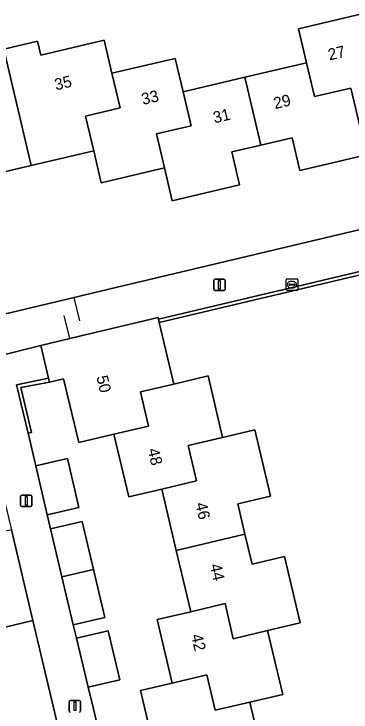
# Model space of a CAD drawing. Extents: x 158031 to 159244, y 380104 to 381214.
# Drawn here: x 159013.9 to 159043, y 380540.8 to 380601.1 of the extents above; entities that cross this region are included whole.
import ezdxf

# ---------------------------------------------------------------- set-up
doc = ezdxf.new("R2010")
doc.units = 0
for name, color, linetype in [('IMGEO_Erf', 7, 'Continuous'), ('IMGEO_Hek', 7, 'Continuous'), ('IMGEO_Kolk', 7, 'Continuous'), ('IMGEO_Lichtmast', 7, 'Continuous'), ('IMGEO_Muur', 7, 'Continuous'), ('IMGEO_Pand', 7, 'Continuous'), ('IMGEO_Pand_nummerreeks', 7, 'Continuous'), ('IMGEO_Voetpad_open', 7, 'Continuous')]:
    doc.layers.add(name, color=color, linetype=linetype)

msp = doc.modelspace()

# ---------------------------------------------------------------- linework, layer by layer
at = {"layer": 'IMGEO_Erf'}
for points in [[(159012.994, 380598.052), (159015.901, 380598.736), (159016.183, 380597.537), (159021.662, 380598.826), (159022.337, 380595.959), (159027.797, 380597.244), (159028.477, 380594.357), (159033.805, 380595.611), (159039.135, 380596.865), (159038.444, 380599.799), (159043.92, 380601.088)], [(159044.324, 380588.908), (159038.557, 380587.551), (159037.89, 380590.386), (159035.183, 380589.749), (159032.693, 380589.163), (159033.365, 380586.31), (159027.552, 380584.942), (159026.885, 380587.776), (159021.413, 380586.489), (159020.76, 380589.264), (159015.36, 380587.994), (159010.104, 380586.757)], [(158979.88, 380567.255), (159019.09, 380576.588), (159022.058, 380577.294), (159056.645, 380585.524)], [(159046.597, 380579.213), (159026.423, 380574.427), (159027.69, 380569.104), (159030.643, 380569.801), (159031.897, 380564.484), (159034.69, 380565.143), (159035.837, 380560.277), (159036.041, 380559.413), (159033.207, 380558.745), (159033.827, 380556.119), (159034.437, 380553.533), (159037.239, 380554.193), (159038.593, 380548.452), (159035.785, 380547.79), (159037.085, 380542.281), (159034.248, 380541.612), (159035.51, 380536.259), (159036.774, 380530.9), (159039.582, 380531.562), (159040.862, 380526.134), (159043.64, 380526.789)], [(159026.101, 380537.127), (159024.808, 380542.61), (159027.544, 380543.255), (159026.251, 380548.738), (159029.145, 380549.421), (159027.895, 380554.722), (159026.645, 380560.023), (159023.787, 380559.349), (159022.511, 380564.758), (159019.47, 380564.04), (159018.161, 380569.541), (159016.946, 380569.252), (159014.461, 380568.794), (159015.382, 380564.909), (159015.096, 380564.842), (159015.767, 380562.036), (159018.494, 380562.67), (159019.483, 380558.421), (159016.756, 380557.786), (159017.032, 380556.578), (159019.756, 380557.224), (159020.739, 380553.08), (159021.722, 380548.937), (159018.997, 380548.29), (159019.287, 380547.135), (159022.012, 380547.777), (159023.011, 380543.537), (159020.286, 380542.895), (159020.704, 380541.13), (159021.395, 380538.211)], [(159018.081, 380537.859), (159015.501, 380548.651), (159012.258, 380547.899), (159011.799, 380549.88), (159008.596, 380549.137), (159005.493, 380548.418), (159005.96, 380546.403), (159002.697, 380545.637), (159000, 380545.003), (158999.651, 380544.921), (158999.175, 380546.96), (158995.866, 380546.187), (158992.845, 380545.482), (158993.329, 380543.409), (158989.73, 380542.562), (158992.262, 380531.746)]]:
    msp.add_lwpolyline(points, dxfattribs=at)
at = {"layer": 'IMGEO_Hek'}
for points in [[(159053.876, 380597.146), (159056.645, 380585.524), (159022.058, 380577.294)], [(159019.569, 380574.573), (159019.09, 380576.588)], [(159018.689, 380573.029), (159018.226, 380575.032)], [(159015.68, 380537.228), (159018.081, 380537.859), (159015.501, 380548.651)]]:
    msp.add_lwpolyline(points, dxfattribs=at)
at = {"layer": 'IMGEO_Kolk'}
for p, q in [((159037.384, 380577.269), (159037.384, 380578.121)), ((159037.459, 380578.195), (159038.311, 380578.195)), ((159037.872, 380577.975), (159037.897, 380577.975)), ((159038.385, 380578.121), (159038.385, 380577.269)), ((159037.643, 380577.689), (159037.643, 380577.701)), ((159038.081, 380577.652), (159037.683, 380577.652)), ((159037.686, 380577.738), (159038.084, 380577.738)), ((159037.895, 380577.415), (159037.87, 380577.415)), ((159038.127, 380577.701), (159038.127, 380577.689)), ((159038.311, 380577.195), (159037.459, 380577.195))]:
    msp.add_line(p, q, dxfattribs=at)
for points in [[(159037.384, 380577.269), (159037.384, 380578.121)], [(159037.459, 380578.195), (159038.311, 380578.195)], [(159038.385, 380578.121), (159038.385, 380577.269)], [(159038.311, 380577.195), (159037.459, 380577.195)]]:
    msp.add_lwpolyline(points, dxfattribs=at)
for centre, radius, start, end in [((159037.461, 380578.119), 0.0765, 91.55205, 178.44795), ((159037.461, 380578.119), 0.0765, 91.55205, 178.44795), ((159038.309, 380578.119), 0.0765, 1.55205, 88.44795), ((159038.309, 380578.119), 0.0765, 1.55205, 88.44795), ((159037.683, 380577.698), 0.0403, 85.87752, 175.75265), ((159037.68, 380577.688), 0.0366, 178.93798, 274.71019), ((159038.084, 380577.695), 0.043, 264.86636, 352.45326), ((159038.088, 380577.7), 0.0386, 1.73085, 96.63898), ((159037.461, 380577.271), 0.0765, 181.55205, 268.44795), ((159037.461, 380577.271), 0.0765, 181.55205, 268.44795), ((159038.309, 380577.271), 0.0765, 271.55205, 358.44795), ((159038.309, 380577.271), 0.0765, 271.55205, 358.44795)]:
    msp.add_arc(centre, radius, start, end, dxfattribs=at)
for centre, major_axis, ratio, start_param, end_param in [((159037.871, 380577.695), (-0.387, 0.002), 0.722429, 4.712389, 7.853982), ((159037.896, 380577.695), (-0.39, 0.002), 0.717154, 1.570796, 4.712389)]:
    msp.add_ellipse(centre, major_axis=major_axis, ratio=ratio, start_param=start_param, end_param=end_param, dxfattribs=at)
at = {"layer": 'IMGEO_Lichtmast'}
for p, q in [((159031.126, 380577.28), (159031.126, 380578.08)), ((159031.126, 380578.08), (159031.126, 380577.28)), ((159031.226, 380578.18), (159032.016, 380578.18)), ((159032.016, 380578.18), (159031.226, 380578.18)), ((159032.116, 380578.08), (159032.116, 380577.28)), ((159032.116, 380577.28), (159032.116, 380578.08)), ((159032.016, 380577.18), (159031.226, 380577.18)), ((159031.226, 380577.18), (159032.016, 380577.18)), ((159014.442, 380558.609), (159014.442, 380559.409)), ((159014.442, 380559.409), (159014.442, 380558.609)), ((159014.542, 380559.509), (159015.332, 380559.509)), ((159015.332, 380559.509), (159014.542, 380559.509)), ((159015.432, 380559.409), (159015.432, 380558.609)), ((159015.432, 380558.609), (159015.432, 380559.409)), ((159015.332, 380558.509), (159014.542, 380558.509)), ((159014.542, 380558.509), (159015.332, 380558.509)), ((159018.643, 380540.851), (159018.643, 380541.651)), ((159018.643, 380541.651), (159018.643, 380540.851)), ((159018.743, 380541.751), (159019.533, 380541.751)), ((159019.533, 380541.751), (159018.743, 380541.751)), ((159019.633, 380541.651), (159019.633, 380540.851)), ((159019.633, 380540.851), (159019.633, 380541.651))]:
    msp.add_line(p, q, dxfattribs=at)
for points in [[(159031.546, 380578.055), (159031.696, 380578.055), (159031.696, 380577.305), (159031.546, 380577.305), (159031.546, 380578.055)], [(159014.862, 380559.384), (159015.012, 380559.384), (159015.012, 380558.634), (159014.862, 380558.634), (159014.862, 380559.384)], [(159019.063, 380541.626), (159019.213, 380541.626), (159019.213, 380540.876), (159019.063, 380540.876), (159019.063, 380541.626)]]:
    msp.add_lwpolyline(points, dxfattribs=at)
for centre, start, end in [((159031.226, 380578.08), 90, 180), ((159031.226, 380578.08), 90, 180), ((159032.016, 380578.08), 0, 90), ((159032.016, 380578.08), 360, 90), ((159031.226, 380577.28), 180, 270), ((159031.226, 380577.28), 180, 270), ((159032.016, 380577.28), 270, 0), ((159032.016, 380577.28), 270, 0), ((159014.542, 380559.409), 90, 180), ((159014.542, 380559.409), 90, 180), ((159015.332, 380559.409), 0, 90), ((159015.332, 380559.409), 360, 90), ((159014.542, 380558.609), 180, 270), ((159014.542, 380558.609), 180, 270), ((159015.332, 380558.609), 270, 0), ((159015.332, 380558.609), 270, 0), ((159018.743, 380541.651), 90, 180), ((159018.743, 380541.651), 90, 180), ((159019.533, 380541.651), 0, 90), ((159019.533, 380541.651), 360, 90), ((159018.743, 380540.851), 180, 270), ((159018.743, 380540.851), 180, 270), ((159019.533, 380540.851), 270, 0), ((159019.533, 380540.851), 270, 0)]:
    msp.add_arc(centre, 0.1, start, end, dxfattribs=at)
at = {"layer": 'IMGEO_Muur'}
for points in [[(159026.354, 380574.719), (159026.423, 380574.427), (159046.597, 380579.213), (159046.527, 380579.505)], [(159014.104, 380569.024), (159015.096, 380564.842), (159015.382, 380564.909), (159014.461, 380568.794), (159016.946, 380569.252), (159016.86, 380569.62)]]:
    msp.add_lwpolyline(points, close=True, dxfattribs=at)
at = {"layer": 'IMGEO_Pand'}
for points in [[(159048.488, 380595.866), (159047.791, 380598.824), (159044.628, 380598.079), (159043.92, 380601.088), (159038.444, 380599.799), (159039.135, 380596.865), (159039.823, 380593.945), (159042.965, 380594.685), (159043.652, 380591.765), (159049.149, 380593.059)], [(159015.36, 380587.994), (159020.76, 380589.264), (159020.055, 380592.26), (159023.042, 380592.963), (159022.337, 380595.959), (159021.662, 380598.826), (159016.183, 380597.537), (159015.901, 380598.736), (159012.994, 380598.052)], [(159005.582, 380591.929), (159006.277, 380588.975), (159009.409, 380589.711), (159010.104, 380586.757), (159015.36, 380587.994), (159012.994, 380598.052), (159010.091, 380597.369), (159010.379, 380596.148), (159004.893, 380594.857)], [(159028.477, 380594.357), (159027.797, 380597.244), (159022.337, 380595.959), (159023.042, 380592.963), (159020.055, 380592.26), (159020.76, 380589.264), (159021.413, 380586.489), (159026.885, 380587.776), (159026.193, 380590.716), (159029.169, 380591.417)], [(159035.183, 380589.749), (159037.89, 380590.386), (159038.557, 380587.551), (159044.324, 380588.908), (159043.652, 380591.765), (159042.965, 380594.685), (159039.823, 380593.945), (159039.135, 380596.865), (159033.805, 380595.611)], [(159028.477, 380594.357), (159029.169, 380591.417), (159026.193, 380590.716), (159026.885, 380587.776), (159027.552, 380584.942), (159033.365, 380586.31), (159032.693, 380589.163), (159035.183, 380589.749), (159033.805, 380595.611)], [(159027.69, 380569.104), (159026.423, 380574.427), (159026.354, 380574.719), (159026.324, 380574.845), (159018.689, 380573.029), (159016.2, 380572.436), (159016.86, 380569.62), (159016.946, 380569.252), (159018.161, 380569.541), (159019.47, 380564.04), (159022.511, 380564.758), (159025.507, 380565.465), (159024.808, 380568.424)], [(159027.69, 380569.104), (159024.808, 380568.424), (159025.507, 380565.465), (159022.511, 380564.758), (159023.787, 380559.349), (159026.645, 380560.023), (159029.631, 380560.727), (159028.911, 380563.779), (159031.897, 380564.484), (159030.643, 380569.801)], [(159031.897, 380564.484), (159028.911, 380563.779), (159029.631, 380560.727), (159026.645, 380560.023), (159027.895, 380554.722), (159033.827, 380556.119), (159033.207, 380558.745), (159036.041, 380559.413), (159035.837, 380560.277), (159034.69, 380565.143)], [(159016.756, 380557.786), (159019.483, 380558.421), (159018.494, 380562.67), (159015.767, 380562.036)], [(159008.596, 380549.137), (159011.799, 380549.88), (159012.258, 380547.899), (159015.501, 380548.651), (159013.65, 380556.494), (159011.229, 380555.923), (159010.809, 380557.734), (159006.825, 380556.81)], [(159020.739, 380553.08), (159019.756, 380557.224), (159017.032, 380556.578), (159018.014, 380552.434)], [(159029.145, 380549.421), (159032.108, 380550.12), (159032.822, 380547.091), (159035.785, 380547.79), (159038.593, 380548.452), (159037.239, 380554.193), (159034.437, 380553.533), (159033.827, 380556.119), (159027.895, 380554.722)], [(159020.739, 380553.08), (159018.014, 380552.434), (159018.997, 380548.29), (159021.722, 380548.937)], [(159034.248, 380541.612), (159037.085, 380542.281), (159035.785, 380547.79), (159032.822, 380547.091), (159032.108, 380550.12), (159029.145, 380549.421), (159026.251, 380548.738), (159027.544, 380543.255), (159030.536, 380543.96), (159031.256, 380540.906)], [(159019.287, 380547.135), (159020.286, 380542.895), (159023.011, 380543.537), (159022.012, 380547.777)], [(159034.248, 380541.612), (159031.256, 380540.906), (159030.536, 380543.96), (159027.544, 380543.255), (159024.808, 380542.61), (159026.101, 380537.127), (159024.743, 380536.806), (159025.432, 380533.885), (159035.51, 380536.259)]]:
    msp.add_lwpolyline(points, close=True, dxfattribs=at)
at = {"layer": 'IMGEO_Voetpad_open'}
for points in [[(159056.645, 380585.524), (159022.058, 380577.294), (159019.09, 380576.588), (158979.88, 380567.255), (158979.549, 380568.549), (158976.322, 380567.72), (158970.411, 380592.351), (158967.665, 380591.69)], [(158964.159, 380560.013), (158970.046, 380561.405), (158975.663, 380562.784), (158978.421, 380563.42), (158978.889, 380561.424), (158983.127, 380562.472), (158990.499, 380564.295), (158995.463, 380565.41), (158995.026, 380567.309), (159009.864, 380570.865), (159010.157, 380570.931), (159016.2, 380572.436), (159018.689, 380573.029), (159026.324, 380574.845), (159026.354, 380574.719), (159046.527, 380579.505)], [(159021.395, 380538.211), (159020.704, 380541.13), (159020.286, 380542.895), (159019.287, 380547.135), (159018.997, 380548.29), (159018.014, 380552.434), (159017.032, 380556.578), (159016.756, 380557.786), (159015.767, 380562.036), (159015.096, 380564.842), (159014.104, 380569.024), (159016.86, 380569.62), (159016.2, 380572.436), (159010.157, 380570.931), (159011.819, 380563.962), (159013.65, 380556.494), (159015.501, 380548.651), (159018.081, 380537.859)]]:
    msp.add_lwpolyline(points, dxfattribs=at)

# ---------------------------------------------------------------- texts
at = {"layer": 'IMGEO_Pand_nummerreeks'}
for s, rotation, p in [('27', 13.24577, (159041.128, 380597.062)), ('35', 13.23877, (159017.504, 380594.478)), ('33', 13.24344, (159025.013, 380593.22)), ('29', 13.24172, (159036.417, 380592.856)), ('31', 13.24172, (159031.198, 380591.628)), ('50', 283.27026, (159020.985, 380569.719)), ('48', 283.27358, (159025.414, 380563.434)), ('46', 283.26823, (159029.534, 380558.756)), ('44', 283.26823, (159030.784, 380553.455)), ('42', 283.26906, (159029.16, 380547.382))]:
    msp.add_text(s, height=1, rotation=rotation, dxfattribs=at).set_placement(p)

doc.saveas('drawing.dxf')
